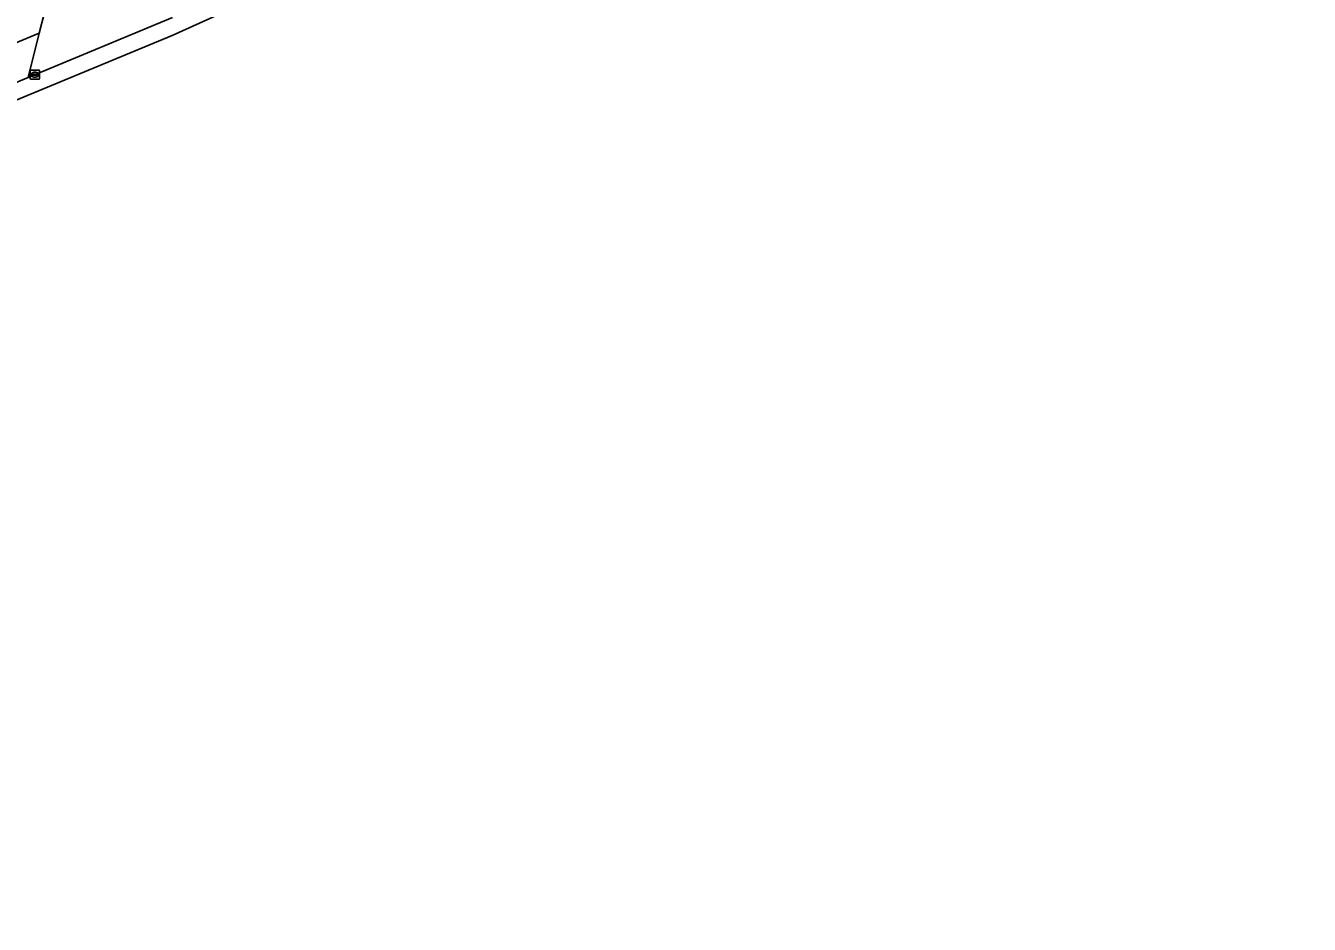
# Model space of a CAD drawing. Extents: x 157692 to 159674, y 381452 to 383291.
# Drawn here: x 158465.6 to 158606.2, y 381672.4 to 381770.9 of the extents above; entities that cross this region are included whole.
import ezdxf

# ---------------------------------------------------------------- set-up
doc = ezdxf.new("R2010")
doc.units = 0
for name, color, linetype in [('IMGEO_Fietspad_gesloten', 7, 'Continuous'), ('IMGEO_Groenvoorziening', 7, 'Continuous'), ('IMGEO_Kolk', 7, 'Continuous')]:
    doc.layers.add(name, color=color, linetype=linetype)

msp = doc.modelspace()

# ---------------------------------------------------------------- linework, layer by layer
at = {"layer": 'IMGEO_Fietspad_gesloten'}
for points in [[(158265.33, 381672.43), (158329.3, 381703.17), (158394.33, 381733.67), (158481.62, 381769.82), (158509.54, 381782.48), (158559.19, 381814.87), (158606.24, 381844.4), (158605.2, 381846.05), (158578.28, 381829.6), (158547.22, 381809.46), (158539.66, 381804.51)], [(158481.66, 381771.82), (158465.83, 381765.23), (158429.25, 381750), (158410.81, 381742.32), (158393.92, 381735.29), (158373.93, 381726.17), (158264.52, 381674.03), (158265.33, 381672.43)]]:
    msp.add_lwpolyline(points, dxfattribs=at)
at = {"layer": 'IMGEO_Groenvoorziening'}
for points in [[(158461.72, 381781.38), (158400.62, 381750), (158257.98, 381676.74), (158258.55, 381675.61), (158372.39, 381729.87), (158392.39, 381738.98), (158409.27, 381746.01), (158419.3, 381750.19), (158427.72, 381753.69), (158467.07, 381770.08), (158469.78, 381780.71), (158500, 381797.89), (158509.95, 381803.55), (158515.94, 381808.1), (158520.56, 381812.1), (158525.23, 381816.15), (158522.98, 381820.7), (158517.23, 381818.91), (158502.7, 381810.97), (158500, 381809.49), (158461.03, 381788.17), (158463.02, 381784.54)], [(158531.43, 381803.64), (158525.23, 381816.15), (158520.56, 381812.1), (158515.94, 381808.1), (158509.95, 381803.55), (158500, 381797.89), (158469.78, 381780.71), (158467.07, 381770.08), (158465.83, 381765.23), (158481.66, 381771.82)]]:
    msp.add_lwpolyline(points, dxfattribs=at)
msp.add_lwpolyline([(158410.81, 381742.32), (158429.25, 381750), (158465.83, 381765.23), (158467.07, 381770.08), (158427.72, 381753.69), (158419.3, 381750.19), (158409.27, 381746.01)], close=True, dxfattribs=at)
at = {"layer": 'IMGEO_Kolk'}
for p, q in [((158466.08, 381765.12), (158466.08, 381765.97)), ((158466.16, 381766.04), (158467.01, 381766.04)), ((158466.57, 381765.82), (158466.6, 381765.82)), ((158467.09, 381765.97), (158467.09, 381765.12)), ((158467.01, 381765.04), (158466.16, 381765.04)), ((158466.34, 381765.54), (158466.34, 381765.55)), ((158466.78, 381765.5), (158466.38, 381765.5)), ((158466.39, 381765.59), (158466.78, 381765.59)), ((158466.59, 381765.26), (158466.57, 381765.26)), ((158466.83, 381765.55), (158466.83, 381765.54))]:
    msp.add_line(p, q, dxfattribs=at)
for points in [[(158466.08, 381765.12), (158466.08, 381765.97)], [(158466.16, 381766.04), (158467.01, 381766.04)], [(158467.09, 381765.97), (158467.09, 381765.12)], [(158467.01, 381765.04), (158466.16, 381765.04)]]:
    msp.add_lwpolyline(points, dxfattribs=at)
for centre, radius, start, end in [((158466.16, 381765.97), 0.0765, 91.552, 178.448), ((158466.16, 381765.97), 0.0765, 91.552, 178.448), ((158467.01, 381765.97), 0.0765, 1.552, 88.448), ((158467.01, 381765.97), 0.0765, 1.552, 88.448), ((158466.16, 381765.12), 0.0765, 181.552, 268.448), ((158466.16, 381765.12), 0.0765, 181.552, 268.448), ((158466.38, 381765.55), 0.0403, 85.8775, 175.7526), ((158466.38, 381765.54), 0.0366, 178.938, 274.7102), ((158466.79, 381765.55), 0.0386, 1.7309, 96.639), ((158466.78, 381765.54), 0.043, 264.8664, 352.4533), ((158467.01, 381765.12), 0.0765, 271.552, 358.448), ((158467.01, 381765.12), 0.0765, 271.552, 358.448)]:
    msp.add_arc(centre, radius, start, end, dxfattribs=at)
for centre, major_axis, ratio, start_param, end_param in [((158466.57, 381765.54), (-0.387, 0.002), 0.722429, 4.712389, 7.853982), ((158466.6, 381765.54), (-0.39, 0.002), 0.717154, 1.570796, 4.712389)]:
    msp.add_ellipse(centre, major_axis=major_axis, ratio=ratio, start_param=start_param, end_param=end_param, dxfattribs=at)

doc.saveas('drawing.dxf')
